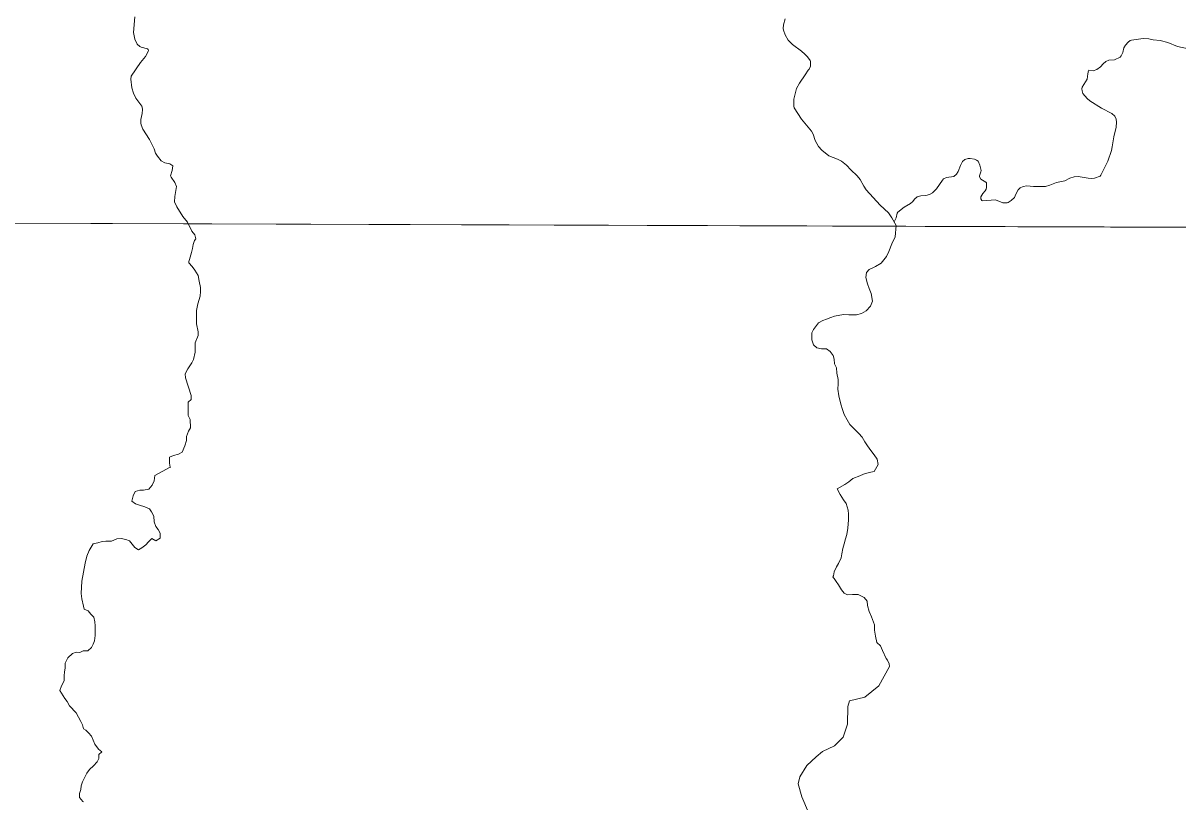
# Model space of a CAD drawing. Extents: x 553962 to 842807, y 8883888 to 9032388.
# Drawn here: x 608938 to 612051, y 8908325 to 8910425 of the extents above; entities that cross this region are included whole.
import ezdxf

# ---------------------------------------------------------------- set-up
doc = ezdxf.new("R2010")
doc.units = 0
doc.header["$LTSCALE"] = 20
doc.layers.add('6', color=7, linetype='Continuous', lineweight=13)

msp = doc.modelspace()

# ---------------------------------------------------------------- linework, layer by layer
at = {"layer": '6'}
msp.add_line((574653.9, 8910009.29), (626625.69, 8909822.11), dxfattribs=at)
for points in [[(609239.11, 8910442.25), (609235.5, 8910399.57), (609239.2, 8910382.25), (609245.42, 8910368.8), (609252.63, 8910361.67), (609256.18, 8910359.96), (609273.72, 8910355.52), (609275.32, 8910354.43), (609275.98, 8910352.4), (609275.01, 8910348.19), (609268.43, 8910335.11), (609254.37, 8910319.38), (609229.78, 8910282.45), (609228.43, 8910274.28), (609231.03, 8910250.37), (609235.65, 8910235.9), (609241.94, 8910223.05), (609258.04, 8910201.2), (609259.21, 8910198.44), (609259.56, 8910192.65), (609258.83, 8910181.51), (609255.42, 8910165.38), (609255.13, 8910155.14), (609256.02, 8910151.03), (609261.07, 8910139.13), (609278.69, 8910111.06), (609291.08, 8910086.22), (609295.19, 8910074.18), (609299.96, 8910066.13), (609310.21, 8910053.74), (609320.15, 8910048.64), (609333.42, 8910045.81), (609342.04, 8910040.27), (609339.55, 8910027.56), (609335.55, 8910013.14), (609336.82, 8910009.91), (609347.52, 8909995.42), (609351.95, 8909985.02), (609346.91, 8909957.88), (609346.1, 8909943.51), (609352.04, 8909929.95), (609368.45, 8909903.36), (609381.56, 8909888.55), (609393.19, 8909863.92)], [(610992.37, 8910436.9), (610987.48, 8910420.97), (610987.11, 8910410.43), (610987.72, 8910406.54), (610992.33, 8910393.28), (611000.65, 8910379.16), (611012.25, 8910367.54), (611036.43, 8910349.39), (611045.56, 8910341.58), (611052.6, 8910334.11), (611059.32, 8910324.52), (611060.33, 8910321.7), (611060.22, 8910308.77)], [(612079.44, 8910356.19), (612049.6, 8910361.91), (612023.59, 8910372.51), (612002.8, 8910378.66), (611984.12, 8910380.17), (611972.62, 8910382.38), (611956.94, 8910383.38), (611925.96, 8910379.04), (611922.56, 8910377.87), (611916.49, 8910373.68), (611909.41, 8910365.98), (611905.62, 8910358.68), (611902.77, 8910346.07), (611898.49, 8910337.07), (611895.45, 8910333.34)], [(611060.22, 8910308.77), (611057.4, 8910300.77), (611054.42, 8910298.54), (611046.59, 8910285.52), (611030.87, 8910263.1), (611023.25, 8910249.27), (611015.33, 8910220.45), (611015.24, 8910201.38), (611016.59, 8910197.05), (611036.51, 8910165.95), (611054.68, 8910144.92), (611063.06, 8910133.9), (611067.39, 8910125.38), (611073.22, 8910109.08), (611081.99, 8910092.89), (611090.81, 8910083.02), (611110.38, 8910067.37), (611133.77, 8910058.55), (611143.96, 8910052.69), (611157.5, 8910042.4), (611169.25, 8910029.99), (611186.31, 8910013.75), (611194.39, 8910003.12), (611203.95, 8909985.36), (611210.38, 8909975.91), (611248.39, 8909934.73), (611271.02, 8909913.46), (611280.02, 8909899.82), (611291.49, 8909879.63), (611289.09, 8909849.16)], [(611895.45, 8910333.34), (611879.76, 8910326.25), (611879.76, 8910326.25), (611865.09, 8910325.01), (611856.48, 8910321.58), (611849.95, 8910315.62), (611842.69, 8910307.3), (611832.5, 8910299.72), (611822.35, 8910296.91), (611810.65, 8910298.11)], [(611810.01, 8910297.25), (611808.43, 8910288.65), (611806.59, 8910273.97), (611792.59, 8910252.62), (611791.79, 8910248.42), (611792.63, 8910242.92), (611795.16, 8910235.57), (611806.84, 8910221.97), (611813.7, 8910215.61), (611845.04, 8910196.04), (611872.77, 8910181.33), (611880.86, 8910174.15), (611884.72, 8910166.31), (611885.4, 8910158.3), (611884.97, 8910144.74), (611878.14, 8910118.72), (611873.94, 8910091.39), (611871.61, 8910081.33), (611862.17, 8910053.29), (611843.47, 8910015.16), (611841.44, 8910012.63), (611825.97, 8910006.92), (611818.83, 8910006.09), (611808.95, 8910006.83), (611782.47, 8910011.21), (611771.54, 8910010.48), (611759.25, 8910006.75), (611745.95, 8910000.14), (611723.97, 8909995.63), (611706.01, 8909988.15), (611694.47, 8909984.98), (611678.84, 8909984.27), (611661.84, 8909984.73), (611643.88, 8909986.23), (611633.74, 8909984.7), (611626.17, 8909980.8), (611620.04, 8909976.02), (611614.11, 8909964.05), (611610.53, 8909954.88), (611601.96, 8909947.32), (611593.67, 8909941.77), (611590.62, 8909940.59), (611579.39, 8909940.3), (611559.14, 8909948.81), (611523.81, 8909946.17), (611522.55, 8909946.84), (611519.63, 8909951.03), (611519.59, 8909956.41), (611524.94, 8909965.46), (611531.66, 8909972.9), (611534.02, 8909977.13), (611535.1, 8909982.4), (611534.65, 8909994.15), (611533.16, 8909996.22), (611519.59, 8910004.83), (611516.16, 8910010.55), (611516.16, 8910013.32), (611520.07, 8910024.62), (611520.36, 8910027.94), (611517.39, 8910042.22), (611512.2, 8910052.65), (611508.47, 8910055.95), (611502.54, 8910058.28), (611491.03, 8910060.54), (611485.18, 8910060.12), (611476.62, 8910057.31), (611470.32, 8910051.63), (611464.86, 8910041.53), (611458.9, 8910025.14), (611454.31, 8910017.51), (611446.73, 8910011.9), (611427.24, 8910008.77), (611419.54, 8910005.57), (611416.15, 8910001.84), (611400.36, 8909978.5), (611389.73, 8909967.38), (611381.03, 8909962.93)], [(611381.03, 8909962.93), (611381.03, 8909962.93), (611371.64, 8909960.05), (611358.41, 8909959.33), (611347.99, 8909957.18), (611340.68, 8909950.76), (611336.72, 8909944.47), (611330.38, 8909938.83), (611313.25, 8909928.9), (611296.11, 8909915.81), (611294.58, 8909913.12), (611291.42, 8909900.29), (611286.17, 8909889.03)], [(609393.19, 8909863.92), (609400.7, 8909854.23), (609403.41, 8909843.67), (609399.76, 8909838.64), (609396.52, 8909828.49), (609394.79, 8909817.81), (609392.04, 8909806.63), (609389.89, 8909800.04), (609386.61, 8909787.85), (609384.98, 8909782.27), (609384.42, 8909778.78)], [(611289.09, 8909849.16), (611279.8, 8909829.87), (611271.53, 8909809.55), (611265.33, 8909796.35), (611250.97, 8909778.1), (611235.69, 8909768.8), (611228.5, 8909765), (611218.3, 8909760.99), (611211.29, 8909752.64), (611210.01, 8909739.65), (611213.96, 8909722.31), (611218.96, 8909710.06), (611223.95, 8909695.77), (611227.88, 8909675.38), (611222.7, 8909662.17), (611210.4, 8909649), (611198.15, 8909641.95), (611184.9, 8909638.97), (611174.73, 8909639.04), (611163.54, 8909639.1), (611149.3, 8909639.19), (611124.86, 8909635.27), (611115.68, 8909631.25), (611103.45, 8909627.25), (611094.26, 8909623.23), (611082.02, 8909617.2), (611068.67, 8909598.95), (611064.53, 8909589.81), (611064.41, 8909571.47), (611068.38, 8909558.21), (611077.48, 8909550.01), (611090.68, 8909546.87), (611103.91, 8909546.79), (611114.03, 8909539.6), (611122.09, 8909529.36), (611124.06, 8909519.17), (611124.99, 8909506.94), (611131.02, 8909495.7), (611131.93, 8909481.43), (611134.87, 8909464.1), (611134.79, 8909452.9), (611134.69, 8909438.64), (611136.6, 8909420.3), (611142.55, 8909397.85), (611146.52, 8909383.57), (611151.51, 8909370.3), (611159.55, 8909355.99), (611166.58, 8909342.71), (611181.73, 8909327.34), (611190.83, 8909319.13), (611199.91, 8909308.89), (611206.94, 8909296.63), (611213.99, 8909285.38), (611223.06, 8909273.1), (611232.13, 8909260.83), (611240.19, 8909249.57), (611243.09, 8909235.26), (611243.09, 8909235.26)], [(609384.42, 8909778.78), (609393.93, 8909769.14), (609400.98, 8909758.91), (609410.03, 8909744.6), (609412.98, 8909729.3), (609415.91, 8909711.97), (609415.84, 8909701.79), (609415.75, 8909688.55), (609409.5, 8909668.21), (609405.31, 8909649.91), (609405.18, 8909631.58), (609405.06, 8909614.26), (609410, 8909592.84), (609409.93, 8909582.66), (609401.66, 8909563.36), (609401.56, 8909549.1), (609401.48, 8909537.9), (609397.28, 8909518.57), (609393.15, 8909509.43), (609381.85, 8909493.2), (609374.63, 8909480.01), (609375.57, 8909468.8), (609391.52, 8909420.83), (609391.45, 8909410.65), (609383.26, 8909403.57), (609383.19, 8909393.39), (609383.08, 8909377.09), (609383.01, 8909366.91), (609388.02, 8909356.69), (609388.88, 8909334.28), (609383.73, 8909325.14), (609378.55, 8909310.92), (609378.47, 8909299.71), (609374.3, 8909285.48), (609367.06, 8909268.21), (609356.86, 8909263.18), (609343.61, 8909259.19), (609332.39, 8909255.18), (609332.28, 8909238.89), (609334.23, 8909227.67), (609335.08, 8909226.96)], [(609334.23, 8909227.67), (609293.39, 8909205.52), (609291.26, 8909191.27), (609286.09, 8909179.08), (609276.86, 8909168.95), (609262.6, 8909165.98), (609252.43, 8909166.05), (609240.2, 8909162.05), (609235.04, 8909150.88), (609230.87, 8909136.64), (609240.99, 8909129.45), (609252.15, 8909125.31), (609266.36, 8909121.15), (609278.53, 8909115.98), (609284.58, 8909107.8), (609290.6, 8909095.54), (609291.51, 8909080.25), (609295.49, 8909068.01), (609302.56, 8909059.82), (609307.57, 8909049.6), (609307.48, 8909036.36), (609296.24, 8909029.3), (609285.1, 8909035.48), (609275.88, 8909026.37), (609268.7, 8909018.27), (609258.47, 8909010.18), (609249.28, 8909005.15), (609239.15, 8909011.32), (609232.1, 8909020.53), (609225.04, 8909029.74), (609214.89, 8909032.86), (609202.71, 8909035.99), (609190.49, 8909035.04), (609176.2, 8909028), (609160.95, 8909028.09), (609150.77, 8909027.14), (609139.56, 8909024.15), (609127.33, 8909021.17), (609116.5, 8909003.6), (609109.79, 8908987.95), (609109.79, 8908987.95), (609105.31, 8908969.32), (609096.36, 8908920.87)], [(611243.09, 8909235.26), (611232, 8909216.13), (611218.76, 8909213.15), (611203.48, 8909209.17), (611193.27, 8909204.14), (611174.91, 8909197.13), (611163.66, 8909188.03), (611153.44, 8909180.96), (611132.76, 8909169.89), (611132.76, 8909169.89)], [(611132.8, 8909169.82), (611140.79, 8909154.57), (611149.85, 8909140.25), (611156.9, 8909130.02), (611161.86, 8909111.66), (611162.8, 8909101.47), (611162.7, 8909086.19), (611161.52, 8909063.79), (611158.35, 8909046.5), (611155.22, 8909034.3), (611151.06, 8909021.08), (611147.92, 8909008.88), (611144.77, 8908994.64), (611143.68, 8908983.44), (611136.45, 8908968.21), (611130.28, 8908959.08), (611124.09, 8908945.88), (611122.99, 8908934.68), (611120.94, 8908932.66)], [(609096.36, 8908920.87), (609094.87, 8908887.34), (609096.36, 8908873.18), (609100.84, 8908853.05), (609103, 8908844.73), (609113.14, 8908840.6), (609120.2, 8908831.39), (609128.28, 8908823.19), (609131.24, 8908810.95), (609132.18, 8908799.74), (609132.11, 8908788.54), (609132.01, 8908774.28), (609130.89, 8908760.03), (609126.76, 8908750.89), (609122.63, 8908741.75), (609112.39, 8908732.64), (609100.19, 8908732.72), (609091, 8908728.7), (609080.83, 8908728.76), (609071.66, 8908725.76), (609058.35, 8908713.62), (609051.13, 8908699.41), (609051.04, 8908686.17), (609049.95, 8908675.99), (609048.86, 8908665.81), (609048.76, 8908651.55), (609041.55, 8908638.36), (609037.4, 8908626.16), (609050.47, 8908604.69), (609056.52, 8908596.51), (609063.56, 8908584.24), (609080.72, 8908565.8), (609093.78, 8908542.3), (609097.79, 8908533.11), (609100.77, 8908522.91)], [(611120.79, 8908930.95), (611123.98, 8908927.72), (611130.02, 8908919.53), (611136.06, 8908910.33), (611144.11, 8908897.04), (611151.16, 8908887.83), (611160.29, 8908883.7), (611173.52, 8908884.64), (611188.78, 8908884.54), (611205, 8908876.29), (611213.07, 8908867.08), (611214, 8908854.85), (611218.97, 8908838.52), (611224.98, 8908824.23), (611232.97, 8908802.79), (611232.87, 8908788.53), (611235.81, 8908772.22), (611239.76, 8908754.88), (611248.85, 8908746.68), (611254.87, 8908733.4), (611264.85, 8908712.21), (611264.83, 8908712.11)], [(611264.85, 8908712.21), (611267.77, 8908707.56), (611272.53, 8908697.36), (611273.2, 8908690.38), (611244.61, 8908638.05), (611206.92, 8908607.91), (611166.05, 8908597.68), (611161.67, 8908583.07), (611160.21, 8908534.85), (611148.53, 8908499.78), (611125.18, 8908476.4), (611093.06, 8908461.78), (611075.54, 8908447.17), (611050.73, 8908423.79), (611031.75, 8908393.1), (611027.37, 8908374.11), (611037.59, 8908339.03), (611055.11, 8908296.66)], [(609100.77, 8908522.91), (609106.84, 8908518.79), (609113.91, 8908511.62), (609121.99, 8908502.41), (609130.99, 8908480.96), (609141.07, 8908467.66), (609150.18, 8908460.48), (609150.53, 8908460.47)], [(609150.18, 8908460.48), (609141.99, 8908453.4), (609141.91, 8908442.19), (609137.78, 8908433.05), (609127.54, 8908422.93), (609117.3, 8908412.81), (609110.11, 8908402.67), (609102.89, 8908388.45), (609097.74, 8908379.32), (609094.62, 8908369.15), (609093.53, 8908358.97), (609090.4, 8908347.79), (609090.33, 8908337.61), (609099.41, 8908326.35), (609100.63, 8908325.48)]]:
    msp.add_lwpolyline(points, dxfattribs=at)
msp.add_lwpolyline([(618535.25, 8909853.32), (607574.31, 8909890.72), (607543.3, 8898835.28), (618504.23, 8898795.81)], close=True, dxfattribs=at)

doc.saveas('drawing.dxf')
